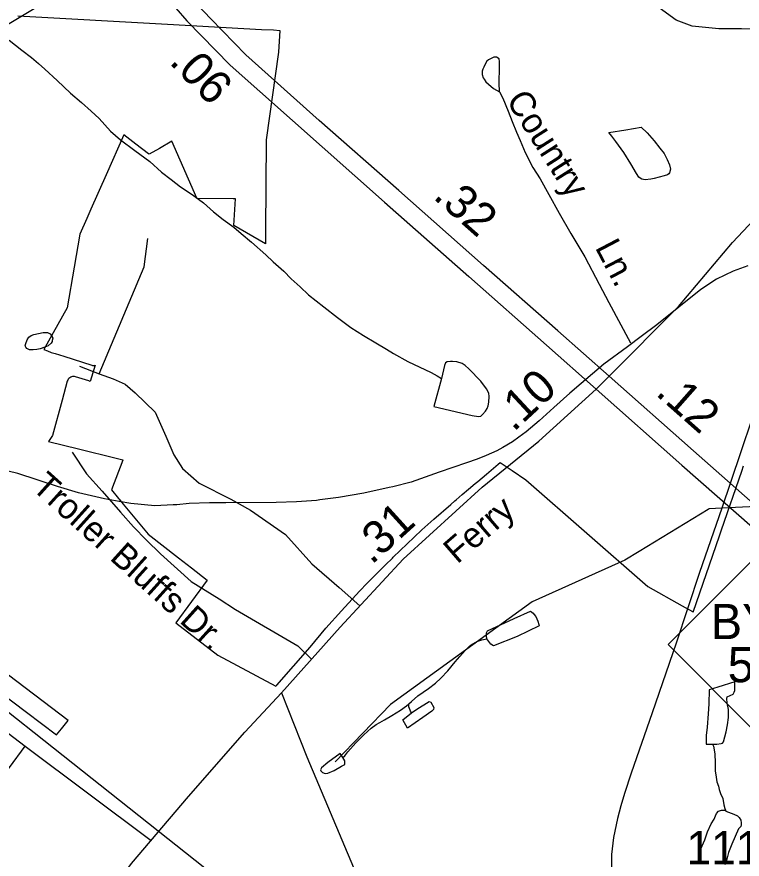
# Model space of a CAD drawing. Extents: x 2001466 to 2224147, y 644118 to 847247.
# Drawn here: x 2045643 to 2048372, y 687083 to 690251 of the extents above; entities that cross this region are included whole.
import ezdxf

# ---------------------------------------------------------------- set-up
doc = ezdxf.new("R2010")
doc.units = 0
for name, color, linetype in [('Exist Boundary Political City Limit New', 7, 'Continuous'), ('Exist Hydrographic Creek Single Shore', 7, 'Continuous'), ('Exist Hydrographic Misc Water Feature', 7, 'Continuous'), ('Exist Road Non-System Type 51', 7, 'Continuous'), ('Exist Road Non-System Type 51 Label', 7, 'Continuous'), ('Exist Road Primary NC Divided Attributed', 7, 'Continuous'), ('Exist Road Primary NC Service Mileage Hundredths English Label', 7, 'Continuous'), ('Exist Road Primary NC Shield CELL', 7, 'Continuous'), ('Exist Road Primary NC Shield Number Label', 7, 'Continuous'), ('Exist Road Secondary Mileage Hundredths English Label', 7, 'Continuous'), ('Exist Road Secondary Type 51 Attributed', 7, 'Continuous'), ('Exist Road Secondary Type 51 Label', 7, 'Continuous'), ('Exist Road Secondary Type 51 Number Label', 7, 'Continuous'), ('Map Preparation Boundary City Limit Buffer Line', 7, 'Continuous')]:
    doc.layers.add(name, color=color, linetype=linetype)

msp = doc.modelspace()

# ---------------------------------------------------------------- linework, layer by layer
at = {"layer": 'Exist Boundary Political City Limit New'}
for points in [[(2045646.4, 690254.7), (2046209.5, 690223.7), (2046497.6, 690207.9), (2046563.2, 690204.2), (2046608.9, 690201.8), (2046633.2, 690200.4), (2046627.2, 690118.9), (2046581, 689788.6), (2046579.1, 689446.6), (2046578.9, 689397.1), (2046459.8, 689466.4), (2046465.4, 689566.2), (2046456.6, 689566.4), (2046320.9, 689567.9), (2046320.1, 689569.6), (2046226.6, 689783.5), (2046179.5, 689756.6), (2046140.6, 689734.4), (2046138.9, 689735.8), (2046091, 689772.7), (2046045.5, 689807.8), (2045978.9, 689656.9), (2045922.1, 689528.4), (2045906.5, 689493.1), (2045880.2, 689433.6), (2045859, 689310.3), (2045832.5, 689156.5), (2045744.8, 688999.9), (2045758.8, 688994.4), (2045772.9, 688989.3), (2045787.1, 688984.6), (2045819.4, 688974.4), (2045925.1, 688941.1), (2045928.4, 688940.2), (2045929.5, 688940.1), (2045931.8, 688939.9), (2045935.1, 688940), (2045938.4, 688940.5), (2045919.2, 688880), (2045913.5, 688881.8), (2045864.4, 688897.3), (2045860.6, 688898.2), (2045856.6, 688898.4), (2045852.8, 688898.1)], [(2045852.8, 688898.1), (2045849, 688897.2), (2045846.2, 688896.1), (2045845.4, 688895.6), (2045842.6, 688893.9), (2045842, 688893.6), (2045839.1, 688891), (2045836.5, 688888), (2045834.5, 688884.6), (2045833, 688881), (2045813.5, 688809.1), (2045777.4, 688675.9), (2045762.1, 688653.9), (2045874.8, 688625.9), (2046016.5, 688590.7), (2046041.4, 688584.5), (2046042.4, 688584.2), (2045998.8, 688472.4), (2046025.6, 688440.1), (2046028, 688437.2), (2046037.5, 688425.8), (2046137.2, 688305.2), (2046251.9, 688216.2), (2046300.6, 688178.3), (2046359.1, 688132.9), (2046241.9, 687972.3), (2046399.9, 687850), (2046617.6, 687733.7), (2046621.4, 687737.9), (2046746.6, 687880.4), (2046806, 687951.8), (2046864.6, 688017), (2046933.1, 688091.1), (2046961.6, 688121.2), (2047030.1, 688190.2), (2047056.6, 688215.6), (2047059.4, 688218.3), (2047138.1, 688294), (2047167.2, 688321.2), (2047212.6, 688362.4), (2047276.1, 688417.5), (2047291.5, 688431.2), (2047296.1, 688435.1), (2047318.6, 688454.3), (2047342.9, 688474.4), (2047367.6, 688495.9), (2047377.2, 688503.6), (2047410.2, 688531.2), (2047454.4, 688568.2), (2047462.2, 688575.2), (2047506.6, 688545.2), (2047558.4, 688510.2), (2048017.1, 688108), (2048146.9, 688036.4), (2048185, 688013.9), (2048187.6, 688012.4), (2048287.5, 688298.6), (2048294.6, 688321.4), (2048370.6, 688542.5), (2048377.4, 688562.1)]]:
    msp.add_lwpolyline(points, dxfattribs=at)
at = {"layer": 'Exist Hydrographic Creek Single Shore'}
for points in [[(2042866.1, 689196.4), (2042905, 689208.6), (2043363.1, 689448.6), (2044504, 689760.1), (2045328.1, 690055.1), (2045714.7, 690286.8)], [(2047822.9, 684802.5), (2047762.9, 684808.5), (2047728.8, 684842), (2047654, 685083.1), (2047569.9, 685242.2), (2047378, 685449.5), (2047152.9, 685624.7), (2046968.9, 685848.3), (2046860.9, 686057.2), (2046727, 686266.6), (2046584.9, 686430.3), (2046425.9, 686689.4), (2046383.9, 686874), (2046383.9, 686998.7), (2046350.9, 687048.6), (2044999, 688119.4)]]:
    msp.add_lwpolyline(points, dxfattribs=at)
at = {"layer": 'Exist Hydrographic Misc Water Feature'}
for p, q in [((2047334.7, 688573.5), (2047232, 688538.1)), ((2047334.7, 688573.5), (2047232, 688538.1)), ((2047232, 688538.1), (2047179.1, 688519.7)), ((2047232, 688538.1), (2047179.1, 688519.7)), ((2046782.7, 688434.1), (2046771, 688432.6)), ((2048243.9, 688398.6), (2047984.5, 688240.1))]:
    msp.add_line(p, q, dxfattribs=at)
for points in [[(2045614.3, 690163.9), (2045662.5, 690126.1), (2045698.6, 690098.1), (2045724.7, 690076.2), (2045748.7, 690054.2), (2045794.6, 690012.3), (2045844.8, 689964.4), (2045886.9, 689928.5), (2045923, 689896.6), (2045952.9, 689868.6), (2045995.1, 689820.7), (2046033.1, 689788.8), (2046087.2, 689748.9), (2046143.2, 689707), (2046187.3, 689667.2), (2046223.4, 689639.2), (2046259.4, 689611.3), (2046303.3, 689583.4), (2046345.4, 689551.5), (2046383.5, 689517.5), (2046419.6, 689489.6), (2046459.6, 689459.7), (2046487.7, 689435.7), (2046525.6, 689403.8), (2046579.7, 689355.9), (2046607.8, 689329.9), (2046647.8, 689294.1), (2046675.9, 689266.1), (2046709.9, 689236.2), (2046740.1, 689206.2), (2046798.1, 689160.4), (2046850.2, 689120.4), (2046900.2, 689082.6), (2046948.2, 689052.7), (2046994.3, 689024.8), (2047034.3, 689000.8), (2047060.4, 688984.9), (2047114.3, 688955), (2047202.5, 688913.1), (2047224.6, 688901.2), (2047240.6, 688891.3)], [(2047934.7, 689826.4), (2047992.7, 689836.5), (2048014.7, 689814.5), (2048040.7, 689784.6), (2048062.9, 689756.7), (2048078.9, 689736.7), (2048090.8, 689714.7), (2048099, 689694.7), (2048102.9, 689678.7), (2048099, 689664.7), (2048096.9, 689660.7), (2048091, 689656.7), (2048078.9, 689652.7), (2048040.9, 689642.6), (2048029, 689640.6), (2048007.1, 689638.6), (2047995, 689640.5), (2047989.1, 689644.5), (2047983.1, 689648.5), (2047974.9, 689662.5), (2047953, 689698.5), (2047926.7, 689740.4), (2047896.8, 689782.3), (2047882.6, 689802.3), (2047870.7, 689816.3), (2047934.7, 689826.4)], [(2048394.2, 689314.4), (2048338.3, 689294.5), (2048275.9, 689264)], [(2048394.2, 689314.4), (2048338.3, 689294.5), (2048275.9, 689264)], [(2048275.9, 689264), (2048217.1, 689226.3), (2048050.8, 689092.7), (2047993, 689048.3), (2047941.3, 689010.2)], [(2048275.9, 689264), (2048217.1, 689226.3), (2048050.8, 689092.7), (2047993, 689048.3), (2047941.3, 689010.2)], [(2045742.5, 689064.4), (2045754.4, 689064.4), (2045758.5, 689064.5), (2045768.5, 689058.5), (2045772.4, 689054.5), (2045776.5, 689048.4), (2045778.6, 689042.4), (2045776.5, 689034.4), (2045776.5, 689030.4), (2045772.4, 689024.4), (2045760.5, 689014.4), (2045748.5, 689008.4), (2045730.6, 689002.4), (2045718.5, 689000.4), (2045704.6, 688998.3), (2045694.7, 688998.3), (2045690.6, 688998.3), (2045680.6, 689004.2), (2045676.5, 689008.3), (2045674.6, 689014.3), (2045676.5, 689022.3), (2045682.6, 689036.3), (2045688.6, 689046.3), (2045696.6, 689052.3), (2045706.6, 689056.3), (2045724.5, 689060.4), (2045742.5, 689064.4)], [(2047941.3, 689010.2), (2047852.3, 688944.3), (2047723.9, 688835.8), (2047663.6, 688781.3)], [(2047941.3, 689010.2), (2047852.3, 688944.3), (2047723.9, 688835.8), (2047663.6, 688781.3)], [(2047240.6, 688891.3), (2047212.7, 688785.2), (2047356.7, 688751.5), (2047380.7, 688747.5), (2047388.7, 688749.6), (2047394.8, 688755.6), (2047406.7, 688767.6), (2047412.7, 688777.6), (2047416.5, 688787.6), (2047418.6, 688801.6), (2047420.7, 688823.6), (2047418.6, 688835.6), (2047410.6, 688851.6), (2047388.5, 688881.5), (2047344.4, 688927.5), (2047330.4, 688939.4), (2047318.3, 688947.4), (2047298.4, 688953.3), (2047282.4, 688955.3), (2047274.4, 688955.3), (2047262.4, 688953.3), (2047256.4, 688949.3), (2047252.3, 688939.3), (2047240.6, 688891.3)], [(2047663.6, 688781.3), (2047608.1, 688731.3), (2047559.9, 688690.1), (2047531.8, 688669.7)], [(2047663.6, 688781.3), (2047608.1, 688731.3), (2047559.9, 688690.1), (2047531.8, 688669.7)], [(2047531.8, 688669.7), (2047508, 688652.6), (2047471.7, 688631.8)], [(2047531.8, 688669.7), (2047508, 688652.6), (2047471.7, 688631.8)], [(2047471.7, 688631.8), (2047448.9, 688618.8), (2047408.6, 688601.6)], [(2047471.7, 688631.8), (2047448.9, 688618.8), (2047408.6, 688601.6)], [(2047408.6, 688601.6), (2047374.9, 688587.3), (2047334.7, 688573.5)], [(2047408.6, 688601.6), (2047374.9, 688587.3), (2047334.7, 688573.5)], [(2045647, 688533.7), (2045568.2, 688552.9), (2045559, 688554.5)], [(2046027.7, 688428.4), (2045973, 688437.8), (2045875, 688461), (2045796, 688485.2), (2045647, 688533.7)], [(2046027.7, 688428.4), (2045973, 688437.8), (2045875, 688461), (2045796, 688485.2), (2045647, 688533.7)], [(2047179.1, 688519.7), (2047127.2, 688501.4), (2047058.5, 688484)], [(2047179.1, 688519.7), (2047127.2, 688501.4), (2047058.5, 688484)], [(2047058.5, 688484), (2047044, 688480.3), (2046949, 688459.9), (2046853.1, 688443.2), (2046782.7, 688434.1)], [(2047058.5, 688484), (2047044, 688480.3), (2046949, 688459.9), (2046853.1, 688443.2), (2046782.7, 688434.1)], [(2046162, 688412.5), (2046072, 688420.9), (2046027.7, 688428.4)], [(2046162, 688412.5), (2046072, 688420.9), (2046027.7, 688428.4)], [(2046245.7, 688416.3), (2046230.9, 688415.1), (2046162, 688412.5)], [(2046245.7, 688416.3), (2046230.9, 688415.1), (2046162, 688412.5)], [(2046430.2, 688423), (2046368.1, 688422.7), (2046291, 688420.3), (2046245.7, 688416.3)], [(2046430.2, 688423), (2046368.1, 688422.7), (2046291, 688420.3), (2046245.7, 688416.3)], [(2046771, 688432.6), (2046695, 688426.6), (2046619.1, 688424), (2046430.2, 688423)], [(2046771, 688432.6), (2046695, 688426.6), (2046619.1, 688424), (2046430.2, 688423)], [(2051491.3, 687095.4), (2051398.9, 687191.9), (2051131.9, 687390.9), (2050889.9, 687664.9), (2050564.9, 687671.5), (2050297.9, 687778.7), (2050090, 688012.6), (2049947.9, 688087.6), (2049581.1, 688160.7), (2049398, 688328.5), (2049173, 688385.6), (2048797, 688386.6), (2048581, 688417.3), (2048295.7, 688403.4)], [(2048295.7, 688403.4), (2048248, 688401.1), (2048243.9, 688398.6)], [(2045811.2, 687572.6), (2045836.8, 687604.8), (2045578.9, 687798.5), (2045558.8, 687772.3), (2045396.8, 687893.9), (2045294.7, 687977.9), (2045084.1, 688135.2), (2045144, 688221.4), (2045100.3, 688257.2), (2044980.3, 688109.1), (2045026.3, 688071.3), (2045054.3, 688107.2), (2045272.7, 687943.5), (2045434.9, 687821.9), (2045623, 687678.3), (2045792.9, 687550.7), (2045811.2, 687572.6)], [(2047984.5, 688240.1), (2047931, 688207.4), (2047582, 688050.5), (2047048.9, 687664.3), (2046841, 687448.7)], [(2047412.2, 687911.9), (2047410, 687923.5), (2047410, 687933.7), (2047414.3, 687941.9), (2047514.2, 687988), (2047575.9, 688016), (2047585.9, 688008), (2047588.4, 688004)], [(2047588.4, 688004), (2047596.4, 687995.9), (2047604, 687978.1), (2047607.9, 687966.1), (2047608.3, 687960), (2047526.3, 687920.1), (2047436.4, 687885.9), (2047426.4, 687891.9), (2047412.2, 687911.9)], [(2047118.6, 687667.2), (2047128.5, 687675.4), (2047152.4, 687697.3), (2047192.4, 687725.4), (2047218.7, 687745.3), (2047238.4, 687763.4), (2047264.8, 687791.4), (2047292.5, 687825.4), (2047310.7, 687845.7), (2047330.4, 687867.5), (2047346.4, 687883.7), (2047356.3, 687891.6), (2047370.2, 687899.6), (2047374.5, 687901.8), (2047392.4, 687907.6), (2047412.2, 687911.9)], [(2048261, 687515.4), (2048276.7, 687515.5), (2048293.1, 687517.4), (2048298.9, 687519.4), (2048302.6, 687523.7), (2048312.8, 687561.5), (2048316.7, 687587.7), (2048320.4, 687615.5), (2048320.4, 687645.5), (2048316.3, 687669.7), (2048314.7, 687687.4), (2048316.5, 687693.6), (2048338.7, 687703.6), (2048342.6, 687711.6), (2048344.4, 687717.8), (2048344.6, 687749.4), (2048280.4, 687729.5), (2048248.7, 687719.3), (2048246.6, 687667.3), (2048244.6, 687629.4), (2048240.4, 687579.4), (2048237, 687547.5), (2048236.6, 687527.6), (2048236.8, 687515.5), (2048261, 687515.4)], [(2046869.5, 687464.8), (2046877.3, 687471), (2046889.2, 687487), (2046919.1, 687521), (2046949.2, 687550.9), (2046976.9, 687575.1), (2046995, 687589), (2047008.7, 687597.1), (2047027, 687607.3), (2047054.8, 687623.3), (2047087, 687643.2), (2047108.8, 687659.3), (2047118.6, 687667.2)], [(2047128.7, 687633.2), (2047148.8, 687647.2), (2047194.9, 687675.5), (2047200.8, 687673.4), (2047212.7, 687653.3), (2047211.1, 687645.4), (2047204.9, 687639.5), (2047170.7, 687615.5), (2047113.1, 687575.2), (2047095, 687607.1), (2047128.7, 687633.2)], [(2047128.7, 687633.2), (2047124.6, 687639.5), (2047123.1, 687643.4), (2047120.7, 687649.4), (2047118.8, 687655.4), (2047118.6, 687667.2)], [(2048261, 687515.4), (2048264.6, 687507.5), (2048269, 687479.4), (2048271, 687445.4), (2048271, 687415.4), (2048275.1, 687391.6), (2048277.2, 687373.4), (2048283.5, 687357.5), (2048285.4, 687345.5), (2048291.1, 687329.6), (2048299.3, 687311.7), (2048303.2, 687287.6), (2048307.3, 687273.6), (2048310.2, 687266.7), (2048311.6, 687263.6)], [(2046869.5, 687464.8), (2046859.2, 687480.6), (2046813.3, 687446.6), (2046789.5, 687426.7), (2046785.6, 687418.8), (2046787.5, 687414.8), (2046793.2, 687408.7), (2046803.2, 687404.7), (2046813.3, 687406.8), (2046837.1, 687416.6), (2046865.4, 687432.6), (2046877.5, 687438.9), (2046877.1, 687445.1), (2046877.1, 687452.7), (2046869.5, 687464.8)], [(2048207.6, 687081.4), (2048209.5, 687097.3), (2048211.7, 687105.5), (2048217.3, 687121.3), (2048231.4, 687155.3), (2048241.7, 687185.4), (2048255.4, 687215.3), (2048267.5, 687233.4), (2048271.6, 687245.3), (2048275.3, 687255.3), (2048283.1, 687263.4), (2048295.2, 687267.7), (2048310.2, 687266.7), (2048311.6, 687263.6)], [(2048311.6, 687263.6), (2048341.5, 687251.7), (2048355.3, 687245.6), (2048361.6, 687239.7), (2048367.6, 687229.5), (2048369.2, 687219.5), (2048369.2, 687211.9), (2048367.4, 687205.7), (2048359.2, 687197.6), (2048333.5, 687139.8), (2048321.6, 687107.5), (2048317.8, 687093.5), (2048311.8, 687073.7), (2048307.7, 687061.8)]]:
    msp.add_lwpolyline(points, dxfattribs=at)
at = {"layer": 'Exist Road Non-System Type 51'}
for p, q in [((2045878.5, 688937.6), (2045952.4, 688909)), ((2046856.3, 688104.2), (2046934.1, 688036.4)), ((2045673.9, 687508.5), (2046148.4, 687153.5))]:
    msp.add_line(p, q, dxfattribs=at)
for points in [[(2048717.2, 690224.4), (2048533.2, 690202.6), (2048370.2, 690206.1), (2048284.1, 690206.1), (2048184.2, 690215.7), (2048123.9, 690238.7), (2048046.7, 690295.1), (2047871.3, 690433.1), (2047817.7, 690505.5), (2047779.6, 690598)], [(2047459, 689969.2), (2047457.7, 690003.2), (2047458.9, 690061.2), (2047459.3, 690083.2), (2047457.5, 690093.2), (2047447.6, 690099.4), (2047437.6, 690099.6), (2047417.4, 690090), (2047411.3, 690084.2), (2047407.2, 690076.3), (2047400.9, 690062.4), (2047396.7, 690054.5), (2047394.6, 690046.5), (2047394.3, 690034.5), (2047398.1, 690022.4), (2047401.9, 690016.4), (2047407.7, 690006.2), (2047417.6, 689998), (2047437.2, 689981.6), (2047459, 689969.2)], [(2047459, 689969.2), (2047472.5, 689944.9), (2047491.5, 689896.5), (2047506.7, 689858.2), (2047523.9, 689817.9), (2047537.2, 689785.6), (2047556.3, 689741.2), (2047585.2, 689684.6), (2047612.3, 689642.1), (2047645.1, 689583.4), (2047683.7, 689512.6), (2047728.1, 689435.7), (2047780.3, 689348.6), (2047834.2, 689245.5), (2047870.8, 689176.8), (2047951.7, 689025.1)], [(2045952.4, 688909), (2046121.9, 689311.3), (2046136.5, 689418)], [(2048529.2, 689063.3), (2048448.2, 688853), (2048329, 688499.4), (2048295.7, 688403.4)], [(2045952.4, 688909), (2046005.7, 688889.6), (2046050.4, 688870.2), (2046089, 688837.5), (2046164.2, 688764.1), (2046203.7, 688673.4), (2046233.9, 688603.6), (2046266.4, 688552.5), (2046329.2, 688496.7), (2046448.1, 688436.7), (2046522.3, 688395.1), (2046654.6, 688303.6), (2046753.8, 688193.2), (2046856.3, 688104.2)], [(2045851.3, 688613.9), (2045905.6, 688532.8), (2045964.3, 688467.6), (2046032.7, 688388.2), (2046081.6, 688333.2), (2046130.5, 688282.2), (2046183.5, 688231.1), (2046299.3, 688126.8), (2046405, 688062.2), (2046465.4, 688022.6), (2046700.2, 687885.4), (2046752.2, 687835.6)], [(2048295.7, 688403.4), (2048212.1, 688161.8), (2048124.6, 687895.6), (2048033.3, 687633.4), (2047954.7, 687407), (2047929.1, 687329.6), (2047916.1, 687283.8), (2047903.2, 687236.1), (2047887.7, 687164.4), (2047880.4, 687100.5), (2047882.1, 686921.6), (2047882.1, 686819.6), (2047868, 686686.8)], [(2044572.1, 688350.3), (2045673.9, 687508.5)], [(2045330, 687205.2), (2045426.5, 687259.3), (2045491.5, 687298), (2045534.8, 687336.7), (2045573.4, 687375.4), (2045615.2, 687428), (2045673.9, 687508.5)]]:
    msp.add_lwpolyline(points, dxfattribs=at)
at = {"layer": 'Exist Road Primary NC Divided Attributed'}
for points in [[(2044951.7, 694316.9), (2044943.8, 694099.8), (2044964.9, 693752.8), (2044987.8, 693599.7), (2045024.4, 693410.1), (2045083, 693142.4), (2045209, 692616.6), (2045351.9, 691992.6), (2045392.5, 691826.9), (2045455.3, 691627.8), (2045564.2, 691342), (2045637.5, 691182.4), (2045694.2, 691071.8), (2045787.6, 690902.7), (2045894.3, 690733.7), (2046022.2, 690554.6), (2046110, 690435.6), (2046200, 690332.2), (2046283.4, 690236.5), (2046445.7, 690069.7), (2047026.3, 689553.6), (2047343.5, 689274), (2047635.7, 689015.7), (2047822.5, 688851.2)], [(2047871.5, 688899.5), (2047679.1, 689070.2), (2047399.6, 689316.2), (2047080.7, 689597.7), (2046781.4, 689861.7), (2046504.6, 690108.6), (2046373.4, 690243.2), (2046275.6, 690347.8), (2046172.2, 690469), (2046075.9, 690593.3), (2045958.8, 690758.1), (2045832.1, 690959.4), (2045725.4, 691157.4), (2045669.7, 691280.3), (2045626.4, 691375.4), (2045503.6, 691689), (2045451, 691877), (2045415.6, 692015.7), (2045362.4, 692254), (2045280.2, 692611), (2045118.9, 693291), (2045077.9, 693488.5)], [(2049542, 687710.8), (2049366.1, 687806.8), (2049025.8, 687972.4), (2048863.2, 688061.5), (2048737, 688147.2), (2048603.6, 688254.3), (2048403.1, 688430.9), (2048189.6, 688618.5), (2047871.5, 688899.5)], [(2047822.5, 688851.2), (2048145.6, 688564.7), (2048554.4, 688206.3), (2048660.6, 688119.4), (2048741.7, 688060.4), (2048806.5, 688018.7), (2048893.3, 687966.6), (2049039.7, 687889), (2049349.9, 687738.4), (2049506.4, 687658.6)]]:
    msp.add_lwpolyline(points, dxfattribs=at)
at = {"layer": 'Exist Road Primary NC Shield CELL'}
msp.add_lwpolyline([(2048093.5, 687890.2), (2048426.5, 688223.2), (2048759.5, 687890.2), (2048426.5, 687557.2)], close=True, dxfattribs=at)
at = {"layer": 'Exist Road Secondary Type 51 Attributed'}
for points in [[(2047871.5, 688899.5), (2048132.3, 689162.2), (2048336, 689402), (2048594.1, 689676.6), (2048716.6, 689821.3), (2048846.9, 690050.5), (2048909.2, 690184.7), (2049015.3, 690487.9), (2049063.9, 690652.6), (2049100.3, 690793.1), (2049123.5, 691082.6), (2049153.1, 691497.7), (2049155.7, 691779.7), (2049158.9, 691902.3), (2049157.3, 691944.9), (2049165.2, 691962.2), (2049175.4, 691972.4), (2049193.5, 691980.3), (2049195.7, 691980.9)], [(2047822.5, 688851.2), (2047871.5, 688899.5)], [(2046639.2, 687708.7), (2046859.3, 687955.8), (2047096.8, 688211.5), (2047394.4, 688481.9), (2047607.7, 688655.1), (2047822.5, 688851.2)], [(2044064.6, 685056.4), (2044206, 685113.4), (2044355.9, 685181), (2044486.8, 685248.7), (2044689.5, 685394.4), (2044869, 685521.2), (2045064.8, 685693.4), (2045260.1, 685878.2), (2045511.8, 686124.4), (2045638.5, 686275.4), (2045698.7, 686378.9), (2045866, 686725.4), (2045972.1, 686925.1), (2046074.5, 687066.6), (2046289.3, 687319.1), (2046500.9, 687561), (2046639.2, 687708.7)], [(2046639.2, 687708.7), (2046734.7, 687467.8), (2046909.4, 687051.6)]]:
    msp.add_lwpolyline(points, dxfattribs=at)
at = {"layer": 'Map Preparation Boundary City Limit Buffer Line'}
for points in [[(2045646.4, 690254.7), (2046209.5, 690223.7), (2046497.6, 690207.9), (2046563.2, 690204.2), (2046608.9, 690201.8), (2046633.2, 690200.4), (2046627.2, 690118.9), (2046581, 689788.6), (2046579.1, 689446.6), (2046578.9, 689397.1), (2046459.8, 689466.4), (2046465.4, 689566.2), (2046456.6, 689566.4), (2046320.9, 689567.9), (2046320.1, 689569.6), (2046226.6, 689783.5), (2046179.5, 689756.6), (2046140.6, 689734.4), (2046138.9, 689735.8), (2046091, 689772.7), (2046045.5, 689807.8), (2045978.9, 689656.9), (2045922.1, 689528.4), (2045906.5, 689493.1), (2045880.2, 689433.6), (2045859, 689310.3), (2045832.5, 689156.5), (2045744.8, 688999.9), (2045758.8, 688994.4), (2045772.9, 688989.3), (2045787.1, 688984.6), (2045819.4, 688974.4), (2045925.1, 688941.1), (2045928.4, 688940.2), (2045929.5, 688940.1), (2045931.8, 688939.9), (2045935.1, 688940), (2045938.4, 688940.5), (2045919.2, 688880), (2045913.5, 688881.8), (2045864.4, 688897.3), (2045860.6, 688898.2), (2045856.6, 688898.4), (2045852.8, 688898.1)], [(2045852.8, 688898.1), (2045849, 688897.2), (2045846.2, 688896.1), (2045845.4, 688895.6), (2045842.6, 688893.9), (2045842, 688893.6), (2045839.1, 688891), (2045836.5, 688888), (2045834.5, 688884.6), (2045833, 688881), (2045813.5, 688809.1), (2045777.4, 688675.9), (2045762.1, 688653.9), (2045874.8, 688625.9), (2046016.5, 688590.7), (2046041.4, 688584.5), (2046042.4, 688584.2), (2045998.8, 688472.4), (2046025.6, 688440.1), (2046028, 688437.2), (2046037.5, 688425.8), (2046137.2, 688305.2), (2046251.9, 688216.2), (2046300.6, 688178.3), (2046359.1, 688132.9), (2046241.9, 687972.3), (2046399.9, 687850), (2046617.6, 687733.7), (2046621.4, 687737.9), (2046746.6, 687880.4), (2046806, 687951.8), (2046864.6, 688017), (2046933.1, 688091.1), (2046961.6, 688121.2), (2047030.1, 688190.2), (2047056.6, 688215.6), (2047059.4, 688218.3), (2047138.1, 688294), (2047167.2, 688321.2), (2047212.6, 688362.4), (2047276.1, 688417.5), (2047291.5, 688431.2), (2047296.1, 688435.1), (2047318.6, 688454.3), (2047342.9, 688474.4), (2047367.6, 688495.9), (2047377.2, 688503.6), (2047410.2, 688531.2), (2047454.4, 688568.2), (2047462.2, 688575.2), (2047506.6, 688545.2), (2047558.4, 688510.2), (2048017.1, 688108), (2048146.9, 688036.4), (2048185, 688013.9), (2048187.6, 688012.4), (2048287.5, 688298.6), (2048294.6, 688321.4), (2048370.6, 688542.5), (2048377.4, 688562.1)]]:
    msp.add_lwpolyline(points, dxfattribs=at)

# ---------------------------------------------------------------- texts
at = {"layer": 'Exist Road Non-System Type 51 Label'}
for s, rotation, p in [('Country', 302.5226, (2047482.2, 689937.7)), ('Ln.', 297.5977, (2047817.3, 689384.1)), ('Troller Bluffs Dr.', 317.9907, (2045695.4, 688476.7))]:
    msp.add_text(s, height=95, rotation=rotation, dxfattribs=at).set_placement(p)
at = {"layer": 'Exist Road Primary NC Service Mileage Hundredths English Label'}
for s, rotation, p in [('.06', 314.266, (2046212.9, 690078.7)), ('.32', 318.572, (2047205.6, 689570.8)), ('.12', 318.5389, (2048042.8, 688831.6))]:
    msp.add_text(s, height=125, rotation=rotation, dxfattribs=at).set_placement(p)
at = {"layer": 'Exist Road Primary NC Shield Number Label'}
for s, p in [('BYP', (2048254, 687910.6)), ('55', (2048318.1, 687748.4))]:
    msp.add_text(s, height=132.5, dxfattribs=at).set_placement(p)
at = {"layer": 'Exist Road Secondary Mileage Hundredths English Label'}
for s, rotation, p in [('.10', 42.8858, (2047512.3, 688687.5)), ('.31', 42.253, (2046977.9, 688187.9))]:
    msp.add_text(s, height=125, rotation=rotation, dxfattribs=at).set_placement(p)
at = {"layer": 'Exist Road Secondary Type 51 Label'}
msp.add_text('Ferry', height=95, rotation=40.9213, dxfattribs=at).set_placement((2047300.4, 688190.6))
at = {"layer": 'Exist Road Secondary Type 51 Number Label'}
msp.add_text('1114', height=125, dxfattribs=at).set_placement((2048162.8, 687063.9))

doc.saveas('drawing.dxf')
